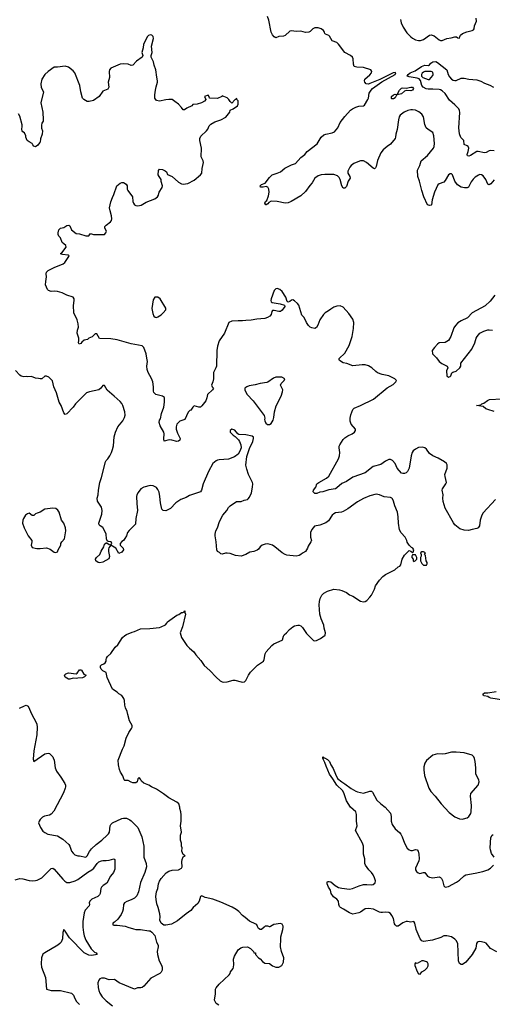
# Model space of a CAD drawing. Header units: inches. Extents: x 2001573 to 2220545, y 644482 to 846830.
# Tile 743 of 755: x 2202810 to 2208828, y 744496 to 757049. Entities that reach past the tile are written whole.
import ezdxf

# ---------------------------------------------------------------- set-up
doc = ezdxf.new("R2010")
doc.units = ezdxf.units.IN
doc.header["$MEASUREMENT"] = 0
doc.layers.add('C2704', color=7, linetype='Continuous')
doc.layers.add('C2705', color=7, linetype='Continuous')

msp = doc.modelspace()

# ---------------------------------------------------------------- linework, layer by layer
at = {"layer": 'C2704', "color": 5}
for points, elevation in [([(2205345, 744485), (2205310, 744505), (2205292, 744550), (2205302, 744630), (2205302, 744690), (2205310, 744706), (2205348, 744752), (2205477, 744870), (2205489, 744890), (2205494, 744910), (2205526, 744954), (2205532, 744970), (2205535, 745005), (2205533, 745070), (2205545, 745110), (2205591, 745189), (2205625, 745215), (2205650, 745225), (2205710, 745227), (2205748, 745208), (2205785, 745170), (2205790, 745154), (2205812, 745150), (2205814, 745130), (2205852, 745090), (2205874, 745074), (2205900, 745040), (2205930, 745021), (2205990, 745018), (2206030, 744985), (2206070, 744971), (2206110, 744971), (2206149, 744991), (2206169, 745031), (2206175, 745090), (2206144, 745170), (2206129, 745229), (2206129, 745249), (2206137, 745310), (2206135, 745355), (2206161, 745450), (2206163, 745480), (2206164, 745487), (2206164, 745490), (2206150, 745518), (2206130, 745528), (2206046, 745514), (2206002, 745487), (2205997, 745483), (2205990, 745482), (2205982, 745487), (2205970, 745494), (2205934, 745490), (2205930, 745487), (2205923, 745480), (2205890, 745449), (2205870, 745449), (2205850, 745462), (2205841, 745480), (2205838, 745487), (2205828, 745508), (2205818, 745518), (2205734, 745554), (2205683, 745603), (2205648, 745628), (2205601, 745681), (2205566, 745706), (2205515, 745735), (2205370, 745797), (2205270, 745835), (2205170, 745857), (2205130, 745879), (2205111, 745869), (2205097, 745810), (2205078, 745782), (2205017, 745730), (2204987, 745690), (2204930, 745650), (2204821, 745559), (2204741, 745519), (2204670, 745505), (2204646, 745506), (2204609, 745530), (2204595, 745570), (2204597, 745610), (2204592, 745650), (2204572, 745730), (2204555, 745775), (2204546, 745830), (2204545, 745870), (2204552, 745930), (2204567, 745973), (2204576, 746030), (2204590, 746066), (2204610, 746101), (2204674, 746170), (2204710, 746191), (2204750, 746205), (2204832, 746208), (2204869, 746230), (2204877, 746250), (2204873, 746310), (2204879, 746341), (2204890, 746374), (2204918, 746390), (2204890, 746406), (2204875, 746450), (2204878, 746490), (2204869, 746510), (2204869, 746549), (2204859, 746590), (2204859, 746650), (2204869, 746690), (2204859, 746770), (2204866, 746830), (2204866, 746910), (2204861, 746950), (2204849, 746990), (2204849, 747010), (2204836, 747050), (2204810, 747073), (2204710, 747130), (2204641, 747181), (2204550, 747238), (2204490, 747267), (2204454, 747290), (2204390, 747316), (2204362, 747342), (2204350, 747368), (2204330, 747388), (2204312, 747370), (2204305, 747330), (2204290, 747319), (2204250, 747321), (2204227, 747327), (2204190, 747349), (2204149, 747349), (2204138, 747358), (2204125, 747410), (2204094, 747454), (2204081, 747490), (2204066, 747550), (2204064, 747610), (2204119, 747750), (2204141, 747790), (2204167, 747890), (2204201, 747959), (2204235, 748010), (2204242, 748030), (2204242, 748050), (2204209, 748110), (2204185, 748190), (2204178, 748230), (2204157, 748277), (2204147, 748310), (2204144, 748370), (2204135, 748395), (2204112, 748432), (2204070, 748455), (2204050, 748475), (2203993, 748513), (2203922, 748662), (2203910, 748726), (2203870, 748746), (2203848, 748770), (2203838, 748790), (2203838, 748810), (2203850, 748822), (2203883, 748837), (2203898, 748850), (2203909, 748870), (2203909, 748890), (2203915, 748910), (2203929, 748930), (2203972, 748968), (2204024, 749050), (2204059, 749080), (2204119, 749170), (2204150, 749199), (2204170, 749211), (2204240, 749240), (2204272, 749248), (2204350, 749283), (2204468, 749288), (2204590, 749300), (2204612, 749308), (2204666, 749334), (2204685, 749355), (2204690, 749371), (2204810, 749456), (2204834, 749466), (2204870, 749491), (2204888, 749492), (2204902, 749498), (2204910, 749512), (2204914, 749510), (2204914, 749490), (2204922, 749470), (2204881, 749310), (2204855, 749230), (2204871, 749170), (2204939, 749070), (2204970, 749036), (2205028, 748990), (2205052, 748952), (2205117, 748877), (2205157, 748817), (2205232, 748752), (2205310, 748665), (2205361, 748621), (2205390, 748605), (2205410, 748602), (2205450, 748605), (2205530, 748628), (2205550, 748628), (2205630, 748605), (2205650, 748603), (2205672, 748608), (2205690, 748625), (2205723, 748690), (2205749, 748730), (2205785, 748770), (2205840, 748820), (2205913, 748870), (2205924, 748890), (2205937, 748963), (2205950, 748991), (2206022, 749070), (2206046, 749090), (2206150, 749136), (2206157, 749143), (2206167, 749190), (2206176, 749204), (2206208, 749232), (2206244, 749276), (2206290, 749310), (2206310, 749320), (2206350, 749330), (2206370, 749330), (2206390, 749319), (2206410, 749299), (2206461, 749221), (2206550, 749135), (2206570, 749131), (2206590, 749135), (2206639, 749161), (2206699, 749201), (2206704, 749230), (2206686, 749290), (2206684, 749330), (2206650, 749410), (2206632, 749470), (2206625, 749590), (2206628, 749630), (2206637, 749670), (2206658, 749710), (2206683, 749737), (2206730, 749764), (2206810, 749790), (2206881, 749781), (2206912, 749772), (2206970, 749744), (2207010, 749717), (2207050, 749701), (2207150, 749635), (2207190, 749627), (2207209, 749631), (2207230, 749645), (2207270, 749685), (2207289, 749711), (2207329, 749790), (2207341, 749830), (2207390, 749905), (2207435, 749950), (2207470, 749976), (2207518, 750000)], 340), ([(2208970, 748374), (2208810, 748400), (2208788, 748408), (2208770, 748421), (2208726, 748430), (2208716, 748436), (2208709, 748450), (2208730, 748465), (2208770, 748466), (2208877, 748483)], 320), ([(2202809, 748270), (2202870, 748303), (2202890, 748308), (2202910, 748303), (2202916, 748296), (2202966, 748190), (2203016, 748096), (2203027, 748067), (2203034, 748030), (2203028, 747930), (2202989, 747729), (2202982, 747622), (2202990, 747592), (2203130, 747688), (2203170, 747699), (2203190, 747694), (2203230, 747651), (2203237, 747637), (2203247, 747607), (2203263, 747510), (2203277, 747470), (2203334, 747390), (2203384, 747310), (2203391, 747291), (2203394, 747270), (2203390, 747250), (2203369, 747190), (2203244, 746956), (2203210, 746920), (2203190, 746906), (2203126, 746894), (2203099, 746881), (2203070, 746852), (2203056, 746830), (2203050, 746810), (2203073, 746750), (2203104, 746704), (2203130, 746684), (2203166, 746666), (2203290, 746642), (2203324, 746624), (2203359, 746599), (2203434, 746534), (2203449, 746510), (2203470, 746450), (2203490, 746421), (2203510, 746402), (2203550, 746388), (2203572, 746388), (2203650, 746372), (2203670, 746390), (2203697, 746443), (2203724, 746476), (2203785, 746535), (2203857, 746590), (2203925, 746650), (2203942, 746670), (2203953, 746690), (2203962, 746770), (2203972, 746790), (2203990, 746810), (2204110, 746866), (2204130, 746870), (2204170, 746867), (2204210, 746849), (2204230, 746835), (2204315, 746750), (2204366, 746630), (2204390, 746510), (2204390, 746370), (2204419, 746290), (2204424, 746250), (2204403, 746177), (2204350, 746050), (2204323, 745930), (2204300, 745880), (2204271, 745849), (2204230, 745828), (2204172, 745808), (2204146, 745790), (2204132, 745770), (2204128, 745710), (2204120, 745680), (2204100, 745640), (2204058, 745582), (2204017, 745543), (2203994, 745530), (2203994, 745510), (2204010, 745505), (2204050, 745505), (2204154, 745490), (2204165, 745487), (2204185, 745480), (2204257, 745457), (2204290, 745451), (2204350, 745448), (2204454, 745434), (2204471, 745431), (2204494, 745414), (2204531, 745371), (2204551, 745290), (2204571, 745251), (2204573, 745230), (2204562, 745170), (2204564, 745130), (2204587, 745050), (2204616, 744996), (2204623, 744970), (2204622, 744930), (2204613, 744907), (2204593, 744887), (2204479, 744830), (2204390, 744726), (2204370, 744710), (2204354, 744706), (2204310, 744706), (2204270, 744690), (2204075, 744770), (2204018, 744810), (2203950, 744809), (2203890, 744829), (2203851, 744829), (2203830, 744819), (2203817, 744803), (2203805, 744770), (2203808, 744712), (2203817, 744670), (2203830, 744637), (2203860, 744590), (2203910, 744538), (2203990, 744477)], 340), ([(2208884, 745164), (2208807, 745207), (2208750, 745275), (2208730, 745284), (2208670, 745295), (2208648, 745292), (2208637, 745283), (2208626, 745270), (2208619, 745210), (2208573, 745130), (2208490, 745033), (2208450, 745005), (2208430, 745003), (2208410, 745014), (2208399, 745050), (2208390, 745270), (2208368, 745310), (2208350, 745328), (2208310, 745355), (2208250, 745370), (2208210, 745367), (2208171, 745349), (2208066, 745314), (2207950, 745298), (2207930, 745305), (2207909, 745329), (2207860, 745450), (2207853, 745480), (2207851, 745487), (2207841, 745530), (2207830, 745553), (2207790, 745542), (2207750, 745553), (2207730, 745553), (2207690, 745533), (2207630, 745492), (2207610, 745492), (2207590, 745509), (2207583, 745523), (2207572, 745590), (2207550, 745630), (2207530, 745655), (2207510, 745667), (2207470, 745672), (2207430, 745665), (2207410, 745667), (2207390, 745671), (2207317, 745710), (2207250, 745718), (2207209, 745711), (2207150, 745671), (2207130, 745663), (2207050, 745647), (2207010, 745661), (2206934, 745710), (2206894, 745730), (2206882, 745742), (2206873, 745770), (2206869, 745810), (2206850, 745834), (2206806, 745866), (2206777, 745910), (2206766, 745950), (2206743, 745990), (2206727, 746030), (2206724, 746050), (2206730, 746062), (2206750, 746063), (2206770, 746055), (2206829, 746009), (2206870, 745985), (2206910, 745975), (2207010, 745962), (2207048, 745970), (2207132, 746008), (2207190, 746023), (2207230, 746025), (2207290, 746020), (2207310, 746025), (2207335, 746045), (2207341, 746070), (2207330, 746110), (2207310, 746147), (2207290, 746175), (2207256, 746210), (2207213, 746270), (2207207, 746290), (2207207, 746350), (2207189, 746410), (2207189, 746510), (2207176, 746550), (2207084, 746710), (2207108, 746770), (2207099, 746830), (2207097, 746917), (2207090, 746949), (2207024, 747010), (2206971, 747090), (2206936, 747190), (2206920, 747220), (2206848, 747288), (2206798, 747370), (2206753, 747430), (2206712, 747530), (2206697, 747577), (2206669, 747630), (2206669, 747651), (2206678, 747638), (2206690, 747638), (2206730, 747615), (2206756, 747590), (2206770, 747550), (2206800, 747500), (2206833, 747430), (2206855, 747375), (2206910, 747330), (2206950, 747308), (2207030, 747246), (2207090, 747211), (2207110, 747204), (2207190, 747187), (2207270, 747211), (2207291, 747211), (2207301, 747201), (2207359, 747099), (2207407, 747050), (2207465, 747010), (2207530, 746932), (2207539, 746890), (2207540, 746830), (2207554, 746790), (2207593, 746733), (2207646, 746686), (2207663, 746663), (2207682, 746630), (2207709, 746550), (2207746, 746486), (2207770, 746464), (2207790, 746456), (2207810, 746457), (2207850, 746468), (2207870, 746464), (2207884, 746450), (2207894, 746410), (2207898, 746350), (2207894, 746326), (2207851, 746230), (2207851, 746210), (2207861, 746190), (2207883, 746170), (2207904, 746164), (2207950, 746177), (2207970, 746176), (2208002, 746130), (2208030, 746115), (2208070, 746109), (2208150, 746122), (2208170, 746112), (2208181, 746101), (2208195, 746075), (2208210, 746005), (2208230, 745987), (2208270, 745998), (2208373, 746053), (2208410, 746078), (2208470, 746135), (2208490, 746146), (2208610, 746166), (2208709, 746190), (2208770, 746210), (2208807, 746230), (2208843, 746270)], 320), ([(2208852, 746370), (2208818, 746418), (2208806, 746466), (2208802, 746490), (2208810, 746621), (2208826, 746650), (2208839, 746661)], 320), ([(2202750, 746084), (2202810, 746099), (2202850, 746097), (2202930, 746073), (2202970, 746068), (2203010, 746072), (2203030, 746077), (2203090, 746109), (2203210, 746228), (2203230, 746233), (2203250, 746219), (2203357, 746090), (2203385, 746065), (2203410, 746050), (2203449, 746049), (2203517, 746070), (2203550, 746085), (2203679, 746181), (2203730, 746210), (2203755, 746230), (2203797, 746290), (2203818, 746310), (2203850, 746325), (2203870, 746329), (2203910, 746327), (2203948, 746332), (2204010, 746350), (2204021, 746341), (2204021, 746219), (2204006, 746174), (2203967, 746130), (2203918, 746042), (2203871, 746010), (2203851, 745990), (2203843, 745970), (2203833, 745910), (2203825, 745890), (2203803, 745870), (2203726, 745834), (2203702, 745810), (2203696, 745790), (2203698, 745770), (2203693, 745750), (2203643, 745697), (2203630, 745662), (2203615, 745550), (2203614, 745490), (2203614, 745487), (2203614, 745480), (2203620, 745410), (2203629, 745370), (2203650, 745315), (2203721, 745201), (2203761, 745161), (2203784, 745150), (2203796, 745130), (2203730, 745120), (2203690, 745122), (2203630, 745153), (2203442, 745342), (2203390, 745429), (2203377, 745437), (2203370, 745449), (2203357, 745410), (2203355, 745330), (2203338, 745290), (2203321, 745270), (2203293, 745250), (2203130, 745154), (2203105, 745135), (2203086, 745090), (2203083, 745010), (2203088, 744968), (2203138, 744838), (2203151, 744690), (2203210, 744672), (2203330, 744670), (2203470, 744637), (2203493, 744613), (2203510, 744571), (2203534, 744530), (2203572, 744492)], 320)]:
    msp.add_lwpolyline(points, dxfattribs=dict(at, elevation=elevation))
at = {"layer": 'C2704', "color": 5, "elevation": 340}
for points in [[(2203530, 748649), (2203490, 748654), (2203450, 748642), (2203430, 748642), (2203390, 748668), (2203382, 748690), (2203398, 748710), (2203430, 748721), (2203530, 748711), (2203542, 748718), (2203570, 748762), (2203590, 748762), (2203597, 748757), (2203625, 748705), (2203654, 748690), (2203634, 748670), (2203610, 748659), (2203550, 748655)], [(2208370, 747709), (2208310, 747709), (2208230, 747689), (2208190, 747685), (2208130, 747687), (2208070, 747673), (2207990, 747602), (2207967, 747570), (2207955, 747525), (2207955, 747485), (2207966, 747414), (2208019, 747250), (2208047, 747207), (2208099, 747150), (2208175, 747050), (2208281, 746941), (2208350, 746887), (2208410, 746859), (2208450, 746856), (2208490, 746867), (2208510, 746875), (2208529, 746890), (2208553, 746930), (2208559, 746950), (2208564, 747030), (2208549, 747150), (2208554, 747185), (2208649, 747290), (2208663, 747330), (2208658, 747358), (2208619, 747430), (2208618, 747510), (2208609, 747591), (2208602, 747630), (2208592, 747652), (2208570, 747673), (2208470, 747701)], [(2207930, 745049), (2207870, 745018), (2207850, 745026), (2207842, 745010), (2207841, 744990), (2207870, 744912), (2207890, 744885), (2207910, 744882), (2207929, 744911), (2207970, 744931), (2208000, 744960), (2208012, 744988), (2208013, 745010), (2208002, 745030), (2207990, 745037), (2207950, 745049)]]:
    msp.add_lwpolyline(points, close=True, dxfattribs=at)
at = {"layer": 'C2705', "color": 5}
for points, elevation in [([(2208853, 755007), (2208810, 754955), (2208790, 754943), (2208770, 754953), (2208744, 755010), (2208710, 755056), (2208690, 755070), (2208670, 755073), (2208652, 755068), (2208610, 755039), (2208586, 755014), (2208560, 754980), (2208526, 754914), (2208510, 754904), (2208476, 754904), (2208430, 754914), (2208384, 754944), (2208350, 754990), (2208322, 755070), (2208310, 755082), (2208290, 755085), (2208270, 755069), (2208230, 754999), (2208210, 754978), (2208150, 754957), (2208136, 754944), (2208092, 754848), (2208062, 754750), (2208054, 754690), (2208050, 754685), (2208030, 754680), (2208005, 754690), (2207957, 754790), (2207931, 754871), (2207903, 754990), (2207882, 755050), (2207875, 755130), (2207907, 755190), (2207924, 755250), (2208002, 755318), (2208079, 755410), (2208088, 755430), (2208093, 755470), (2208083, 755570), (2208069, 755610), (2208010, 755647), (2207988, 755670), (2207971, 755711), (2207950, 755810), (2207930, 755842), (2207892, 755872), (2207850, 755893), (2207810, 755900), (2207790, 755899), (2207753, 755890), (2207707, 755870), (2207657, 755830), (2207644, 755810), (2207632, 755770), (2207615, 755650), (2207598, 755590), (2207596, 755550), (2207590, 755533), (2207530, 755461), (2207490, 755434), (2207439, 755390), (2207408, 755350), (2207365, 755255), (2207350, 755175), (2207340, 755160), (2207330, 755149), (2207310, 755155), (2207226, 755230), (2207190, 755250), (2207150, 755250), (2207093, 755230), (2207066, 755214), (2207032, 755190), (2207014, 755170), (2206990, 755119), (2206989, 755090), (2207013, 755050), (2207017, 755030), (2206994, 754990), (2206970, 754924), (2206950, 754899), (2206930, 754901), (2206910, 754929), (2206892, 755010), (2206878, 755038), (2206858, 755058), (2206810, 755073), (2206696, 755076), (2206650, 755071), (2206610, 755057), (2206569, 755030), (2206534, 754970), (2206504, 754936), (2206450, 754860), (2206390, 754802), (2206265, 754730), (2206230, 754715), (2206191, 754711), (2206090, 754729), (2206010, 754733), (2205982, 754718), (2205970, 754702), (2205950, 754687), (2205942, 754690), (2205930, 754708), (2205939, 754730), (2205956, 754744), (2205976, 754804), (2205986, 754850), (2205981, 754890), (2205970, 754913), (2205958, 754918), (2205950, 754921), (2205910, 754912), (2205875, 754915), (2205870, 754931), (2205890, 754947), (2205934, 754966), (2205990, 755037), (2206024, 755070), (2206089, 755090), (2206130, 755111), (2206184, 755156), (2206270, 755198), (2206324, 755216), (2206388, 755290), (2206441, 755330), (2206471, 755370), (2206596, 755464), (2206650, 755550), (2206681, 755579), (2206709, 755591), (2206790, 755606), (2206819, 755621), (2206862, 755670), (2206890, 755739), (2206950, 755814), (2207024, 755896), (2207047, 755913), (2207090, 755932), (2207130, 755944), (2207189, 755950), (2207200, 755960), (2207244, 756030), (2207251, 756050), (2207258, 756110), (2207284, 756150), (2207302, 756170), (2207423, 756257), (2207591, 756350), (2207599, 756370), (2207590, 756375), (2207564, 756370), (2207394, 756286), (2207270, 756233), (2207250, 756227), (2207224, 756230), (2207205, 756250), (2207200, 756270), (2207206, 756290), (2207270, 756346), (2207288, 756370), (2207295, 756390), (2207283, 756410), (2207190, 756441), (2207102, 756442), (2207071, 756451), (2207060, 756480), (2207058, 756550), (2207046, 756570), (2207021, 756590), (2206950, 756631), (2206870, 756738), (2206850, 756756), (2206790, 756779), (2206757, 756837), (2206746, 756846), (2206704, 756864), (2206694, 756874), (2206691, 756890), (2206678, 756910), (2206650, 756930), (2206610, 756945), (2206570, 756945), (2206543, 756930), (2206510, 756900), (2206490, 756889), (2206450, 756887), (2206390, 756902), (2206330, 756898), (2206270, 756905), (2206250, 756901), (2206190, 756847), (2206170, 756838), (2206110, 756835), (2206070, 756819), (2206050, 756829), (2206030, 756854), (2206014, 756890), (2205984, 757044), (2205967, 757090)], 280), ([(2207658, 757050), (2207669, 757010), (2207694, 756954), (2207740, 756880), (2207789, 756830), (2207813, 756813), (2207850, 756793), (2207890, 756784), (2207915, 756785), (2207950, 756796), (2208030, 756850), (2208050, 756855), (2208090, 756843), (2208150, 756790), (2208170, 756785), (2208190, 756784), (2208250, 756809), (2208303, 756817), (2208350, 756830), (2208371, 756830), (2208390, 756816), (2208410, 756814), (2208413, 756830), (2208424, 756850), (2208448, 756872), (2208506, 756894), (2208573, 756910), (2208590, 756919), (2208598, 756930), (2208603, 756970), (2208628, 757030), (2208624, 757070)], 280), ([(2208869, 750931), (2208710, 750762), (2208694, 750730), (2208673, 750670), (2208665, 750595), (2208650, 750569), (2208630, 750560), (2208572, 750550), (2208524, 750536), (2208470, 750540), (2208416, 750556), (2208350, 750608), (2208333, 750633), (2208230, 750823), (2208204, 750904), (2208199, 750950), (2208202, 750990), (2208191, 751049), (2208193, 751067), (2208238, 751130), (2208246, 751150), (2208226, 751226), (2208225, 751250), (2208252, 751330), (2208253, 751373), (2208244, 751390), (2208219, 751410), (2208138, 751458), (2208070, 751490), (2208030, 751516), (2207990, 751574), (2207970, 751591), (2207937, 751597), (2207890, 751593), (2207850, 751575), (2207821, 751550), (2207808, 751530), (2207795, 751490), (2207771, 751329), (2207750, 751287), (2207730, 751270), (2207710, 751262), (2207690, 751261), (2207670, 751267), (2207618, 751330), (2207590, 751389), (2207557, 751430), (2207530, 751442), (2207510, 751442), (2207470, 751422), (2207410, 751378), (2207310, 751351), (2207210, 751270), (2207050, 751218), (2206970, 751160), (2206910, 751135), (2206850, 751080), (2206830, 751068), (2206745, 751055), (2206670, 751030), (2206630, 751025), (2206592, 751008), (2206568, 751008), (2206547, 751030), (2206552, 751050), (2206579, 751090), (2206595, 751130), (2206617, 751150), (2206715, 751205), (2206746, 751230), (2206870, 751450), (2206884, 751490), (2206886, 751530), (2206876, 751590), (2206878, 751610), (2206885, 751630), (2206930, 751697), (2206950, 751718), (2206990, 751744), (2207043, 751770), (2207072, 751790), (2207087, 751810), (2207084, 751830), (2207031, 751891), (2207018, 751930), (2207018, 751970), (2207025, 752010), (2207050, 752077), (2207070, 752096), (2207150, 752128), (2207314, 752210), (2207490, 752354), (2207564, 752396), (2207601, 752430), (2207609, 752450), (2207589, 752469), (2207510, 752507), (2207425, 752525), (2207367, 752547), (2207343, 752563), (2207296, 752610), (2207250, 752637), (2207210, 752648), (2207170, 752650), (2207050, 752637), (2206975, 752665), (2206930, 752672), (2206884, 752704), (2206879, 752710), (2206879, 752730), (2206950, 752799), (2207004, 752896), (2207045, 753010), (2207062, 753110), (2207064, 753190), (2207052, 753230), (2207003, 753303), (2206930, 753384), (2206890, 753399), (2206850, 753396), (2206810, 753384), (2206770, 753360), (2206743, 753337), (2206698, 753310), (2206678, 753290), (2206630, 753224), (2206606, 753154), (2206590, 753124), (2206567, 753113), (2206530, 753118), (2206510, 753129), (2206489, 753150), (2206463, 753190), (2206433, 753250), (2206401, 753281), (2206363, 753410), (2206349, 753430), (2206310, 753465), (2206290, 753477), (2206270, 753473), (2206250, 753455), (2206230, 753449), (2206215, 753455), (2206199, 753510), (2206150, 753584), (2206122, 753610), (2206090, 753621), (2206070, 753617), (2206050, 753595), (2206011, 753490), (2206009, 753469), (2206013, 753453), (2206025, 753445), (2206126, 753426), (2206182, 753410), (2206186, 753390), (2206150, 753345), (2206131, 753330), (2206110, 753327), (2206050, 753342), (2206030, 753341), (2206022, 753330), (2206012, 753290), (2205996, 753270), (2205967, 753253), (2205930, 753241), (2205830, 753231), (2205756, 753216), (2205690, 753214), (2205648, 753208), (2205590, 753211), (2205510, 753206), (2205471, 753190), (2205416, 753050), (2205350, 752953), (2205328, 752888), (2205318, 752830), (2205314, 752630), (2205308, 752610), (2205276, 752550), (2205279, 752470), (2205269, 752431), (2205251, 752390), (2205259, 752370), (2205276, 752350), (2205266, 752330), (2205201, 752270), (2205194, 752226), (2205182, 752190), (2205130, 752124), (2205110, 752110), (2205090, 752108), (2205030, 752124), (2205013, 752107), (2204991, 752070), (2204975, 752065), (2204954, 752046), (2204911, 751950), (2204850, 751932), (2204830, 751915), (2204812, 751890), (2204802, 751858), (2204801, 751830), (2204817, 751777), (2204851, 751710), (2204850, 751689), (2204830, 751676), (2204810, 751673), (2204749, 751689), (2204712, 751692), (2204650, 751675), (2204644, 751704), (2204648, 751768), (2204645, 751790), (2204600, 751870), (2204585, 751915), (2204590, 751942), (2204601, 751959), (2204617, 752030), (2204645, 752110), (2204654, 752174), (2204652, 752232), (2204629, 752250), (2204544, 752270), (2204517, 752297), (2204512, 752312), (2204515, 752370), (2204506, 752430), (2204490, 752473), (2204447, 752550), (2204432, 752590), (2204430, 752630), (2204439, 752690), (2204427, 752733), (2204419, 752790), (2204389, 752870), (2204368, 752890), (2204230, 752918), (2204050, 752966), (2203970, 752980), (2203826, 752986), (2203790, 753042), (2203770, 753042), (2203734, 753006), (2203692, 752990), (2203672, 752970), (2203630, 752961), (2203602, 752938), (2203590, 752922), (2203568, 752910), (2203559, 752930), (2203563, 752957), (2203562, 752990), (2203542, 753050), (2203546, 753090), (2203557, 753130), (2203556, 753170), (2203541, 753221), (2203497, 753310), (2203494, 753406), (2203503, 753470), (2203501, 753490), (2203489, 753510), (2203410, 753536), (2203350, 753565), (2203290, 753583), (2203250, 753586), (2203210, 753582), (2203175, 753595), (2203164, 753610), (2203139, 753670), (2203141, 753710), (2203152, 753770), (2203146, 753810), (2203149, 753830), (2203172, 753850), (2203250, 753889), (2203364, 753936), (2203386, 753954), (2203437, 754030), (2203438, 754038), (2203425, 754045), (2203354, 754054), (2203338, 754058), (2203329, 754069), (2203344, 754076), (2203402, 754150), (2203398, 754170), (2203370, 754189), (2203350, 754209), (2203329, 754269), (2203308, 754290), (2203298, 754310), (2203298, 754330), (2203308, 754370), (2203329, 754391), (2203370, 754401), (2203410, 754423), (2203434, 754430), (2203450, 754422), (2203471, 754371), (2203530, 754322), (2203570, 754318), (2203650, 754291), (2203690, 754294), (2203710, 754322), (2203751, 754311), (2203888, 754312), (2203908, 754330), (2203914, 754354), (2203895, 754390), (2203894, 754410), (2203910, 754430), (2203967, 754470), (2203978, 754490), (2203983, 754510), (2203978, 754550), (2203961, 754610), (2203954, 754650), (2203970, 754725), (2203990, 754782), (2204010, 754822), (2204045, 754930), (2204090, 754964), (2204110, 754971), (2204130, 754971), (2204166, 754950), (2204176, 754930), (2204178, 754890), (2204186, 754870), (2204247, 754790), (2204251, 754730), (2204258, 754710), (2204273, 754690), (2204290, 754678), (2204315, 754675), (2204356, 754684), (2204419, 754721), (2204530, 754763), (2204564, 754790), (2204576, 754810), (2204584, 754850), (2204623, 754910), (2204629, 754930), (2204610, 754986), (2204613, 755013), (2204584, 755050), (2204574, 755070), (2204576, 755124), (2204590, 755142), (2204630, 755137), (2204663, 755123), (2204677, 755110), (2204693, 755073), (2204750, 755050), (2204830, 754978), (2204870, 754954), (2204890, 754950), (2204950, 754961), (2205030, 755004), (2205111, 755070), (2205128, 755090), (2205134, 755150), (2205150, 755230), (2205147, 755250), (2205124, 755290), (2205122, 755302), (2205124, 755410), (2205104, 755510), (2205105, 755535), (2205116, 755564), (2205187, 755633), (2205205, 755655), (2205224, 755696), (2205244, 755716), (2205294, 755746), (2205369, 755770), (2205433, 755807), (2205484, 755870), (2205490, 755894), (2205526, 755910), (2205582, 755950), (2205593, 755970), (2205590, 756015), (2205573, 756033), (2205570, 756046), (2205565, 756035), (2205550, 756028), (2205510, 755986), (2205490, 756006), (2205475, 756030), (2205452, 756052), (2205390, 756078), (2205382, 756070), (2205330, 756045), (2205228, 756048), (2205222, 756070), (2205208, 756088), (2205161, 756070), (2205182, 756030), (2205161, 756010), (2205125, 755990), (2205071, 755970), (2205014, 755966), (2205001, 755950), (2204939, 755921), (2204910, 755901), (2204890, 755901), (2204869, 755930), (2204830, 755970), (2204787, 756007), (2204750, 756030), (2204710, 756032), (2204672, 756028), (2204589, 756009), (2204550, 756019), (2204530, 756048), (2204530, 756090), (2204537, 756150), (2204546, 756194), (2204566, 756250), (2204566, 756270), (2204554, 756314), (2204543, 756410), (2204522, 756470), (2204515, 756510), (2204484, 756570), (2204485, 756590), (2204497, 756630), (2204489, 756710), (2204515, 756810), (2204510, 756835), (2204492, 756852), (2204470, 756856), (2204450, 756849), (2204431, 756830), (2204416, 756790), (2204384, 756736), (2204383, 756690), (2204367, 756630), (2204376, 756590), (2204371, 756570), (2204299, 756521), (2204250, 756470), (2204230, 756464), (2204190, 756481), (2204130, 756485), (2204090, 756481), (2203970, 756429), (2203955, 756410), (2203948, 756390), (2203951, 756310), (2203938, 756250), (2203946, 756190), (2203930, 756164), (2203870, 756139), (2203821, 756070), (2203750, 756019), (2203695, 756005), (2203670, 756004), (2203628, 756030), (2203610, 756048), (2203586, 756130), (2203575, 756210), (2203512, 756370), (2203490, 756396), (2203430, 756445), (2203390, 756457), (2203290, 756445), (2203250, 756444), (2203174, 756390), (2203130, 756350), (2203090, 756290), (2203078, 756230), (2203084, 756184), (2203114, 756130), (2203077, 755990), (2203102, 755870), (2203110, 755770), (2203107, 755753), (2203091, 755730), (2203085, 755705), (2203085, 755665), (2203098, 755630), (2203096, 755590), (2203076, 755530), (2203071, 755489), (2203060, 755480), (2203042, 755450), (2203012, 755428), (2202990, 755438), (2202975, 755455), (2202968, 755470), (2202928, 755490), (2202904, 755510), (2202889, 755550), (2202888, 755570), (2202870, 755606), (2202850, 755618), (2202842, 755630), (2202838, 755650), (2202842, 755690), (2202839, 755710), (2202810, 755818), (2202793, 755850)], 320), ([(2208850, 755377), (2208810, 755381), (2208790, 755378), (2208750, 755357), (2208730, 755352), (2208650, 755370), (2208633, 755367), (2208550, 755317), (2208530, 755310), (2208514, 755314), (2208507, 755330), (2208522, 755370), (2208529, 755410), (2208521, 755430), (2208510, 755441), (2208470, 755458), (2208464, 755510), (2208426, 755546), (2208412, 755592), (2208402, 755670), (2208413, 755867), (2208411, 755890), (2208401, 755910), (2208350, 755964), (2208284, 756024), (2208230, 756109), (2208190, 756142), (2208170, 756153), (2208150, 756157), (2208070, 756163), (2208010, 756161), (2207987, 756167), (2207948, 756188), (2207929, 756209), (2207914, 756274), (2207896, 756296), (2207870, 756305), (2207770, 756319), (2207745, 756330), (2207758, 756350), (2207782, 756370), (2207844, 756396), (2207925, 756450), (2207970, 756468), (2208014, 756466), (2208027, 756473), (2208045, 756495), (2208069, 756510), (2208110, 756515), (2208130, 756504), (2208250, 756410), (2208268, 756350), (2208282, 756322), (2208309, 756290), (2208330, 756278), (2208350, 756272), (2208370, 756272), (2208430, 756302), (2208470, 756304), (2208531, 756289), (2208630, 756280), (2208684, 756264), (2208730, 756240), (2208795, 756215), (2208842, 756190)], 260), ([(2208862, 753538), (2208801, 753459), (2208737, 753402), (2208573, 753310), (2208512, 753248), (2208430, 753210), (2208390, 753184), (2208358, 753150), (2208340, 753120), (2208299, 753010), (2208270, 752960), (2208230, 752932), (2208150, 752927), (2208130, 752913), (2208091, 752870), (2208063, 752830), (2208065, 752790), (2208117, 752737), (2208152, 752690), (2208184, 752664), (2208255, 752630), (2208261, 752610), (2208246, 752570), (2208248, 752510), (2208270, 752493), (2208290, 752500), (2208301, 752510), (2208315, 752545), (2208327, 752553), (2208370, 752568), (2208416, 752610), (2208426, 752630), (2208429, 752670), (2208567, 752850), (2208604, 752930), (2208624, 752990), (2208635, 753010), (2208670, 753050), (2208721, 753079), (2208770, 753094), (2208790, 753095), (2208830, 753090)], 320), ([(2207518, 750000), (2207586, 750034), (2207630, 750071), (2207650, 750082), (2207662, 750098), (2207679, 750170), (2207710, 750222), (2207770, 750282), (2207790, 750274), (2207810, 750254), (2207822, 750258), (2207828, 750290), (2207818, 750310), (2207798, 750318), (2207770, 750348), (2207746, 750386), (2207739, 750410), (2207717, 750450), (2207668, 750508), (2207646, 750546), (2207633, 750630), (2207630, 750710), (2207622, 750770), (2207589, 750850), (2207572, 750912), (2207558, 750938), (2207550, 750949), (2207530, 750959), (2207450, 750967), (2207390, 750993), (2207350, 751001), (2207270, 750978), (2207190, 750945), (2207110, 750900), (2206990, 750812), (2206930, 750778), (2206909, 750769), (2206830, 750760), (2206810, 750749), (2206790, 750732), (2206741, 750659), (2206710, 750633), (2206630, 750603), (2206565, 750590), (2206530, 750549), (2206513, 750510), (2206513, 750450), (2206527, 750410), (2206519, 750390), (2206483, 750337), (2206476, 750310), (2206451, 750269), (2206410, 750249), (2206391, 750229), (2206370, 750217), (2206330, 750209), (2206210, 750223), (2206190, 750229), (2206150, 750253), (2206059, 750330), (2206028, 750348), (2205970, 750366), (2205936, 750364), (2205898, 750350), (2205871, 750329), (2205850, 750299), (2205834, 750286), (2205790, 750270), (2205739, 750261), (2205691, 750230), (2205630, 750207), (2205556, 750216), (2205490, 750241), (2205450, 750249), (2205430, 750249), (2205390, 750235), (2205370, 750238), (2205355, 750255), (2205328, 750270), (2205318, 750290), (2205312, 750390), (2205298, 750470), (2205298, 750490), (2205309, 750530), (2205329, 750570), (2205353, 750650), (2205396, 750730), (2205447, 750790), (2205470, 750831), (2205488, 750852), (2205570, 750907), (2205630, 750907), (2205670, 750924), (2205709, 750931), (2205720, 750940), (2205737, 750963), (2205762, 751018), (2205776, 751090), (2205777, 751130), (2205773, 751150), (2205722, 751250), (2205700, 751320), (2205691, 751370), (2205702, 751478), (2205737, 751583), (2205779, 751670), (2205789, 751710), (2205785, 751725), (2205770, 751739), (2205690, 751757), (2205602, 751762), (2205589, 751769), (2205550, 751814), (2205510, 751829), (2205491, 751810), (2205491, 751790), (2205530, 751751), (2205555, 751735), (2205594, 751694), (2205610, 751670), (2205627, 751630), (2205631, 751590), (2205614, 751546), (2205591, 751510), (2205546, 751474), (2205470, 751444), (2205350, 751438), (2205330, 751435), (2205310, 751426), (2205270, 751389), (2205212, 751290), (2205146, 751130), (2205125, 751050), (2205111, 751030), (2204970, 750982), (2204930, 750958), (2204861, 750930), (2204799, 750890), (2204730, 750817), (2204670, 750787), (2204638, 750790), (2204621, 750810), (2204602, 750890), (2204596, 750970), (2204585, 751025), (2204570, 751061), (2204550, 751084), (2204510, 751105), (2204470, 751108), (2204391, 751090), (2204354, 751066), (2204319, 751021), (2204303, 750990), (2204299, 750970), (2204302, 750882), (2204311, 750790), (2204288, 750690), (2204285, 750615), (2204203, 750537), (2204183, 750510), (2204171, 750470), (2204147, 750433), (2204130, 750408), (2204110, 750395), (2204091, 750370), (2204091, 750350), (2204126, 750310), (2204130, 750288), (2204110, 750262), (2204070, 750242), (2204035, 750310), (2203970, 750348), (2203945, 750315), (2203941, 750299), (2203941, 750270), (2203954, 750206), (2203946, 750174), (2203870, 750133), (2203830, 750126), (2203810, 750130), (2203779, 750150), (2203775, 750170), (2203789, 750190), (2203829, 750230), (2203846, 750274), (2203879, 750330), (2203890, 750362), (2203910, 750378), (2203918, 750378), (2203950, 750358), (2203970, 750352), (2203982, 750370), (2203975, 750390), (2203935, 750395), (2203924, 750404), (2203913, 750430), (2203909, 750490), (2203899, 750519), (2203870, 750574), (2203835, 750595), (2203821, 750610), (2203817, 750630), (2203855, 750745), (2203859, 750790), (2203850, 750834), (2203801, 750910), (2203797, 750950), (2203810, 750990), (2203814, 751050), (2203830, 751150), (2203852, 751210), (2203901, 751410), (2203909, 751430), (2203930, 751450), (2203956, 751490), (2203978, 751530), (2203991, 751569), (2204003, 751617), (2204013, 751730), (2204028, 751792), (2204060, 751860), (2204124, 751936), (2204145, 751975), (2204152, 752008), (2204148, 752050), (2204125, 752130), (2204110, 752157), (2204090, 752179), (2204014, 752250), (2203924, 752324), (2203890, 752384), (2203870, 752385), (2203843, 752350), (2203816, 752330), (2203697, 752303), (2203662, 752290), (2203521, 752150), (2203490, 752110), (2203410, 752022), (2203390, 752015), (2203370, 752035), (2203336, 752130), (2203314, 752174), (2203277, 752290), (2203246, 752366), (2203226, 752446), (2203179, 752490), (2203150, 752503), (2203130, 752504), (2203092, 752470), (2203070, 752469), (2203050, 752475), (2203010, 752478), (2202958, 752498), (2202910, 752497), (2202890, 752501), (2202863, 752497), (2202830, 752502), (2202810, 752515), (2202754, 752574)], 340), ([(2208850, 752055), (2208770, 752077), (2208748, 752088), (2208710, 752119), (2208626, 752130), (2208682, 752138), (2208695, 752150), (2208720, 752160), (2208767, 752193), (2208794, 752206), (2208950, 752214)], 280)]:
    msp.add_lwpolyline(points, dxfattribs=dict(at, elevation=elevation))
for points, elevation in [([(2208050, 756390), (2207970, 756390), (2207950, 756380), (2207935, 756365), (2207927, 756350), (2207928, 756328), (2207944, 756310), (2208010, 756284), (2208030, 756288), (2208070, 756335), (2208075, 756350), (2208070, 756381)], 260), ([(2207790, 756142), (2207730, 756146), (2207710, 756136), (2207670, 756102), (2207636, 756096), (2207623, 756103), (2207647, 756150), (2207670, 756174), (2207690, 756180), (2207730, 756176), (2207790, 756190), (2207810, 756188), (2207826, 756170), (2207814, 756150)], 260), ([(2207550, 756040), (2207544, 756044), (2207544, 756070), (2207570, 756092), (2207590, 756097), (2207616, 756096), (2207618, 756090), (2207610, 756086), (2207590, 756054), (2207570, 756040)], 260), ([(2204550, 753513), (2204530, 753509), (2204510, 753478), (2204494, 753366), (2204503, 753303), (2204517, 753270), (2204536, 753256), (2204550, 753253), (2204570, 753259), (2204610, 753284), (2204638, 753310), (2204669, 753350), (2204672, 753370), (2204597, 753490), (2204570, 753509)], 320), ([(2206146, 752490), (2206070, 752489), (2206043, 752477), (2205971, 752429), (2205956, 752424), (2205870, 752412), (2205810, 752394), (2205730, 752382), (2205701, 752370), (2205677, 752350), (2205677, 752330), (2205685, 752310), (2205708, 752270), (2205784, 752190), (2205921, 752001), (2205931, 751970), (2205927, 751950), (2205930, 751934), (2205944, 751904), (2205967, 751887), (2205990, 751886), (2206010, 751902), (2206036, 751944), (2206045, 751975), (2206053, 752050), (2206074, 752126), (2206138, 752250), (2206157, 752303), (2206159, 752330), (2206133, 752390), (2206139, 752410), (2206178, 752450), (2206186, 752470)], 340), ([(2203230, 750823), (2203130, 750809), (2203071, 750769), (2203030, 750759), (2203011, 750750), (2202990, 750729), (2202970, 750729), (2202930, 750756), (2202907, 750750), (2202884, 750730), (2202856, 750690), (2202848, 750670), (2202846, 750630), (2202868, 750570), (2202918, 750470), (2202962, 750410), (2202965, 750390), (2202954, 750350), (2202970, 750318), (2203026, 750305), (2203070, 750306), (2203150, 750315), (2203199, 750299), (2203250, 750259), (2203270, 750256), (2203290, 750265), (2203299, 750290), (2203335, 750350), (2203335, 750370), (2203344, 750390), (2203378, 750430), (2203396, 750530), (2203391, 750571), (2203370, 750629), (2203343, 750670), (2203310, 750770), (2203295, 750795), (2203270, 750815)], 360), ([(2207850, 750226), (2207810, 750226), (2207802, 750210), (2207802, 750190), (2207822, 750170), (2207822, 750150), (2207830, 750142), (2207846, 750150), (2207866, 750170), (2207866, 750190)], 340), ([(2207950, 750266), (2207930, 750266), (2207914, 750250), (2207922, 750230), (2207922, 750210), (2207914, 750190), (2207914, 750150), (2207930, 750114), (2207950, 750094), (2207990, 750094), (2207998, 750110), (2207998, 750130), (2207988, 750148), (2207976, 750216), (2207966, 750230), (2207978, 750250)], 340)]:
    msp.add_lwpolyline(points, close=True, dxfattribs=dict(at, elevation=elevation))

doc.saveas('drawing.dxf')
